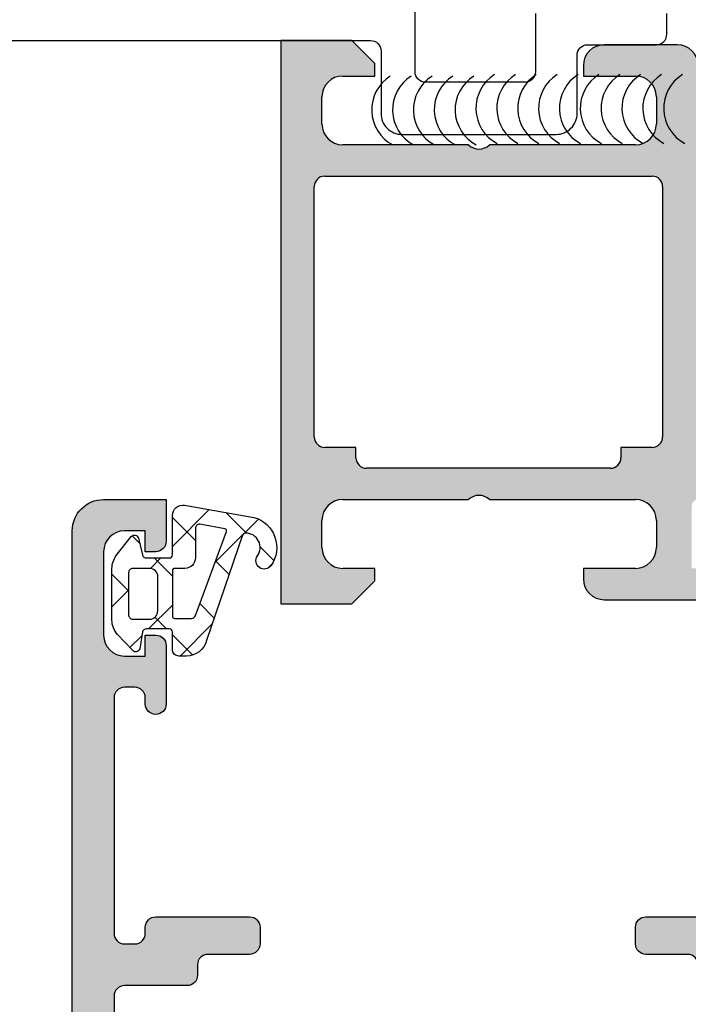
# Model space of a CAD drawing. Header units: millimetres. Extents: x 247761 to 294611, y 172579 to 236863.
# Tile 380 of 596: x 276201 to 276233, y 190616 to 190663. Entities that reach past the tile are written whole.
import ezdxf

# ---------------------------------------------------------------- set-up
doc = ezdxf.new("R2010")
doc.units = ezdxf.units.MM
doc.layers.add('FASÁDA DETAILNÍ', color=4, linetype='Continuous')
doc.layers.add('NOVA', color=240, linetype='Continuous')

# ---------------------------------------------------------------- blocks, each defined once
blk = doc.blocks.new('A$C69D17D4D')
at = {"layer": 'FASÁDA DETAILNÍ'}
h = blk.add_hatch(color=256, dxfattribs=at)
edge = h.paths.add_edge_path()
edge.add_arc((1588.938, 17286.81), 0.12, 90, 180, ccw=False)
edge.add_line((1588.938, 17286.93), (1591.698, 17286.93))
edge.add_arc((1591.698, 17287.23), 0.3, 270, 360)
edge.add_line((1591.998, 17287.23), (1591.998, 17288.21))
edge.add_arc((1591.698, 17288.21), 0.3, 0, 90)
edge.add_line((1591.698, 17288.51), (1589.818, 17288.51))
edge.add_arc((1589.551, 17288.589), 0.279, -91.1629, -16.4246, ccw=False)
edge.add_line((1589.545, 17288.31), (1589.091, 17288.31))
edge.add_arc((1589.086, 17288.589), 0.279, -163.5801, -88.8354, ccw=False)
edge.add_line((1588.818, 17288.51), (1588.818, 17289.311))
edge.add_arc((1587.818, 17289.311), 1, 0, 90)
edge.add_line((1587.818, 17290.311), (1584.318, 17290.311))
edge.add_arc((1584.318, 17289.311), 1, 90.0011, 179.9989)
edge.add_line((1583.318, 17289.311), (1583.318, 17288.811))
edge.add_line((1583.318, 17288.811), (1585.818, 17288.811))
edge.add_arc((1585.818, 17287.811), 1, 0.0026, 89.9974, ccw=False)
edge.add_line((1586.818, 17287.811), (1586.818, 17286.511))
edge.add_arc((1585.818, 17286.511), 1, -89.997, -0.003, ccw=False)
edge.add_line((1585.818, 17285.511), (1578.818, 17285.511))
edge.add_arc((1578.318, 17286.036), 0.725, -133.5962, -46.4038, ccw=False)
edge.add_line((1577.818, 17285.511), (1571.784, 17285.511))
edge.add_arc((1571.784, 17286.511), 1, 180.003, 269.997, ccw=False)
edge.add_line((1570.784, 17286.511), (1570.784, 17287.811))
edge.add_arc((1571.784, 17287.811), 1, 90.0026, 179.9974, ccw=False)
edge.add_line((1571.784, 17288.811), (1573.318, 17288.811))
edge.add_line((1573.318, 17288.811), (1573.318, 17289.411))
edge.add_line((1573.318, 17289.411), (1572.218, 17290.511))
edge.add_line((1572.218, 17290.511), (1568.818, 17290.511))
edge.add_line((1568.818, 17290.511), (1568.818, 17263.511))
edge.add_line((1568.818, 17263.511), (1572.218, 17263.511))
edge.add_line((1572.218, 17263.511), (1573.318, 17264.611))
edge.add_line((1573.318, 17264.611), (1573.318, 17265.211))
edge.add_line((1573.318, 17265.211), (1571.784, 17265.211))
edge.add_arc((1571.784, 17266.211), 1, 180.0026, 269.9974, ccw=False)
edge.add_line((1570.784, 17266.211), (1570.784, 17267.511))
edge.add_arc((1571.784, 17267.511), 1, 90.003, 179.997, ccw=False)
edge.add_line((1571.784, 17268.511), (1577.818, 17268.511))
edge.add_arc((1578.318, 17267.986), 0.725, 46.4038, 133.5962, ccw=False)
edge.add_line((1578.818, 17268.511), (1585.818, 17268.511))
edge.add_arc((1585.818, 17267.511), 1, 0.003, 89.997, ccw=False)
edge.add_line((1586.818, 17267.511), (1586.818, 17266.211))
edge.add_arc((1585.818, 17266.211), 1, -89.9974, -0.0026, ccw=False)
edge.add_line((1585.818, 17265.211), (1583.318, 17265.211))
edge.add_line((1583.318, 17265.211), (1583.318, 17264.711))
edge.add_arc((1584.318, 17264.711), 1, 180.0011, 269.9989)
edge.add_line((1584.318, 17263.711), (1588.818, 17263.711))
edge.add_arc((1588.818, 17264.211), 0.5, 269.9988, 360.0012)
edge.add_line((1589.318, 17264.211), (1589.318, 17265.211))
edge.add_line((1589.318, 17265.211), (1588.518, 17265.211))
edge.add_line((1588.518, 17265.211), (1588.518, 17268.211))
edge.add_arc((1588.818, 17268.211), 0.3, 89.9995, 180.0005, ccw=False)
edge.add_arc((1589.086, 17268.432), 0.279, 88.8354, 163.5801, ccw=False)
edge.add_line((1589.091, 17268.711), (1589.545, 17268.711))
edge.add_arc((1589.551, 17268.432), 0.279, 16.4246, 91.1629, ccw=False)
edge.add_line((1589.818, 17268.511), (1591.698, 17268.511))
edge.add_arc((1591.698, 17268.811), 0.3, 270, 360)
edge.add_line((1591.998, 17268.811), (1591.998, 17269.791))
edge.add_arc((1591.698, 17269.791), 0.3, 0, 90)
edge.add_line((1591.698, 17270.091), (1588.938, 17270.091))
edge.add_arc((1588.938, 17270.211), 0.12, 180, 270, ccw=False)
edge.add_line((1588.818, 17270.211), (1588.818, 17274.511))
edge.add_arc((1589.318, 17274.511), 0.5, 90, 180, ccw=False)
edge.add_line((1589.318, 17275.011), (1590.018, 17275.011))
edge.add_line((1590.018, 17275.011), (1592.411, 17273.629))
edge.add_arc((1592.48, 17273.749), 0.138, 240, 367.7024)
edge.add_arc((1587.639, 17273.301), 5, 5.3492, 71.2906)
edge.add_arc((1589.403, 17278.511), 0.5, 108.7094, 251.2906, ccw=False)
edge.add_arc((1587.639, 17283.72), 5, -71.2906, -5.3492)
edge.add_arc((1592.48, 17283.272), 0.138, -7.7024, 120)
edge.add_line((1592.411, 17283.392), (1590.018, 17282.01))
edge.add_line((1590.018, 17282.01), (1589.318, 17282.01))
edge.add_arc((1589.318, 17282.51), 0.5, 180, 270, ccw=False)
edge.add_line((1588.818, 17282.51), (1588.818, 17286.81))
edge = h.paths.add_edge_path(flags=16)
edge.add_arc((1570.918, 17271.511), 0.5, 180, 270, ccw=False)
edge.add_line((1570.418, 17271.511), (1570.418, 17283.511))
edge.add_arc((1570.918, 17283.511), 0.5, 90, 180, ccw=False)
edge.add_line((1570.918, 17284.011), (1586.618, 17284.011))
edge.add_arc((1586.618, 17283.511), 0.5, 0, 90, ccw=False)
edge.add_line((1587.118, 17283.511), (1587.118, 17271.511))
edge.add_arc((1586.618, 17271.511), 0.5, -90, 0, ccw=False)
edge.add_line((1586.618, 17271.011), (1585.118, 17271.011))
edge.add_line((1585.118, 17271.011), (1585.118, 17270.511))
edge.add_arc((1584.618, 17270.511), 0.5, -90, 0, ccw=False)
edge.add_line((1584.618, 17270.011), (1572.918, 17270.011))
edge.add_arc((1572.918, 17270.511), 0.5, 180, 270, ccw=False)
edge.add_line((1572.418, 17270.511), (1572.418, 17271.011))
edge.add_line((1572.418, 17271.011), (1570.918, 17271.011))
h = blk.add_hatch(color=256, dxfattribs=at)
edge = h.paths.add_edge_path(flags=16)
edge.add_ellipse((1561.518, 17239.211), major_axis=(-0.5, 0), ratio=1, start_angle=-90.003, end_angle=0.003)
edge.add_line((1561.018, 17239.211), (1561.018, 17221.211))
edge.add_ellipse((1561.518, 17221.211), major_axis=(-0.5, 0), ratio=1, start_angle=-0.003, end_angle=90.003)
edge.add_line((1561.518, 17220.711), (1574.018, 17220.711))
edge.add_ellipse((1574.018, 17221.211), major_axis=(-0.5, 0), ratio=1, start_angle=90.0025, end_angle=179.9975)
edge.add_line((1574.518, 17221.211), (1574.518, 17233.814))
edge.add_ellipse((1576.018, 17233.814), major_axis=(-1.5, 0), ratio=1, start_angle=-90, end_angle=0, ccw=False)
edge.add_line((1576.018, 17235.314), (1589.018, 17235.314))
edge.add_ellipse((1589.018, 17235.814), major_axis=(-0.5, 0), ratio=1, start_angle=90, end_angle=180)
edge.add_line((1589.518, 17235.814), (1589.518, 17239.211))
edge.add_ellipse((1589.018, 17239.211), major_axis=(-0.5, 0), ratio=1, start_angle=180, end_angle=270)
edge.add_line((1589.018, 17239.711), (1561.518, 17239.711))
edge = h.paths.add_edge_path()
edge.add_line((1560.318, 17268.511), (1563.318, 17268.511))
edge.add_line((1563.318, 17268.511), (1563.318, 17266.511))
edge.add_arc((1562.818, 17266.511), 0.5, -90.003, 0.003, ccw=False)
edge.add_line((1562.818, 17266.011), (1562.318, 17266.011))
edge.add_line((1562.318, 17266.011), (1562.318, 17267.011))
edge.add_line((1562.318, 17267.011), (1561.318, 17267.011))
edge.add_arc((1561.318, 17266.011), 1, 90.0037, 179.9963)
edge.add_line((1560.318, 17266.011), (1560.318, 17262.011))
edge.add_arc((1561.318, 17262.011), 1, 180.0017, 269.9983)
edge.add_line((1561.318, 17261.011), (1562.318, 17261.011))
edge.add_line((1562.318, 17261.011), (1562.318, 17262.011))
edge.add_line((1562.318, 17262.011), (1562.818, 17262.011))
edge.add_arc((1562.818, 17261.511), 0.5, 0.0006, 89.9994, ccw=False)
edge.add_line((1563.318, 17261.511), (1563.318, 17258.711))
edge.add_arc((1562.818, 17258.711), 0.5, -180, 0, ccw=False)
edge.add_line((1562.318, 17258.711), (1562.318, 17259.011))
edge.add_arc((1561.818, 17259.011), 0.5, 0.0012, 89.9988)
edge.add_line((1561.818, 17259.511), (1561.318, 17259.511))
edge.add_arc((1561.318, 17259.011), 0.5, 90.0078, 179.9922)
edge.add_line((1560.818, 17259.011), (1560.818, 17247.711))
edge.add_arc((1561.318, 17247.711), 0.5, 180.0025, 269.9975)
edge.add_line((1561.318, 17247.211), (1561.818, 17247.211))
edge.add_arc((1561.818, 17247.711), 0.5, 269.9928, 360.0072)
edge.add_line((1562.318, 17247.711), (1562.318, 17248.011))
edge.add_arc((1562.818, 17248.011), 0.5, 90.0072, 179.9928, ccw=False)
edge.add_line((1562.818, 17248.511), (1567.318, 17248.511))
edge.add_arc((1567.318, 17248.011), 0.5, 0.0006, 89.9994, ccw=False)
edge.add_line((1567.818, 17248.011), (1567.818, 17247.211))
edge.add_arc((1567.318, 17247.211), 0.5, -90.003, 0.003, ccw=False)
edge.add_line((1567.318, 17246.711), (1565.318, 17246.711))
edge.add_arc((1565.318, 17246.211), 0.5, 90.0078, 179.9922)
edge.add_line((1564.818, 17246.211), (1564.818, 17245.711))
edge.add_arc((1564.318, 17245.711), 0.5, -90.0072, 0.0072, ccw=False)
edge.add_line((1564.318, 17245.211), (1561.318, 17245.211))
edge.add_arc((1561.318, 17244.711), 0.5, 90.0063, 179.9937)
edge.add_line((1560.818, 17244.711), (1560.818, 17243.011))
edge.add_arc((1562.318, 17243.011), 1.5, 179.9988, 270.0012)
edge.add_line((1562.318, 17241.511), (1588.318, 17241.511))
edge.add_arc((1588.318, 17242.011), 0.5, 269.9976, 360.0024)
edge.add_line((1588.818, 17242.011), (1588.818, 17246.211))
edge.add_arc((1588.318, 17246.211), 0.5, 0.0006, 89.9994)
edge.add_line((1588.318, 17246.711), (1586.318, 17246.711))
edge.add_arc((1586.318, 17247.211), 0.5, 180.0025, 269.9975, ccw=False)
edge.add_line((1585.818, 17247.211), (1585.818, 17248.011))
edge.add_arc((1586.318, 17248.011), 0.5, 90.006, 179.994, ccw=False)
edge.add_line((1586.318, 17248.511), (1591.318, 17248.511))
edge.add_line((1591.318, 17248.511), (1592.076, 17248.293))
edge.add_arc((1592.159, 17248.582), 0.3, 254, 322.0952)
edge.add_arc((1592.632, 17248.213), 0.3, 90, 142.0953, ccw=False)
edge.add_line((1592.632, 17248.513), (1594.696, 17248.513))
edge.add_arc((1594.696, 17248.113), 0.4, -21.9738, 90.0001, ccw=False)
edge.add_line((1595.067, 17247.963), (1594.251, 17245.94))
edge.add_arc((1594.065, 17246.015), 0.2, 245.8589, 338.0261, ccw=False)
edge.add_line((1593.984, 17245.832), (1591.6, 17246.901))
edge.add_arc((1591.518, 17246.718), 0.2, 65.859, 180.8199)
edge.add_line((1591.318, 17246.715), (1591.318, 17235.411))
edge.add_arc((1591.51, 17235.403), 0.192, 177.4778, 271.0445)
edge.add_line((1591.513, 17235.211), (1591.934, 17235.211))
edge.add_line((1591.934, 17235.211), (1594.399, 17236.643))
edge.add_arc((1594.55, 17236.384), 0.3, 16, 120.1792, ccw=False)
edge.add_line((1594.838, 17236.466), (1595.266, 17234.974))
edge.add_line((1595.266, 17234.974), (1595.765, 17234.111))
edge.add_arc((1595.418, 17233.911), 0.4, -90, 30, ccw=False)
edge.add_line((1595.418, 17233.511), (1591.31, 17233.511))
edge.add_line((1591.31, 17233.511), (1576.818, 17233.514))
edge.add_arc((1576.818, 17233.014), 0.5, 89.9796, 180)
edge.add_line((1576.318, 17233.014), (1576.318, 17227.611))
edge.add_arc((1576.818, 17227.611), 0.5, 180, 270)
edge.add_line((1576.818, 17227.111), (1579.318, 17227.111))
edge.add_arc((1579.318, 17226.611), 0.5, 0, 90, ccw=False)
edge.add_line((1579.818, 17226.611), (1579.818, 17225.311))
edge.add_arc((1579.318, 17225.311), 0.5, -90.0024, 0.0024, ccw=False)
edge.add_line((1579.318, 17224.811), (1578.818, 17224.811))
edge.add_line((1578.818, 17224.811), (1578.818, 17225.811))
edge.add_line((1578.818, 17225.811), (1577.318, 17225.811))
edge.add_arc((1577.318, 17224.811), 1, 90.0018, 179.9982)
edge.add_line((1576.318, 17224.811), (1576.318, 17220.811))
edge.add_arc((1577.318, 17220.811), 1, 180.004, 269.996)
edge.add_line((1577.318, 17219.811), (1578.818, 17219.811))
edge.add_line((1578.818, 17219.811), (1578.818, 17220.811))
edge.add_line((1578.818, 17220.811), (1579.318, 17220.811))
edge.add_arc((1579.318, 17220.311), 0.5, -0.003, 90.003, ccw=False)
edge.add_line((1579.818, 17220.311), (1579.818, 17219.011))
edge.add_arc((1579.318, 17219.011), 0.5, 270.0006, 359.9994, ccw=False)
edge.add_line((1579.318, 17218.511), (1560.318, 17218.511))
edge.add_arc((1560.318, 17220.011), 1.5, 179.9989, 270.0011, ccw=False)
edge.add_line((1558.818, 17220.011), (1558.818, 17267.011))
edge.add_arc((1560.318, 17267.011), 1.5, 90.0023, 179.9977, ccw=False)
h = blk.add_hatch(dxfattribs=at)
h.set_pattern_fill('ANSI37', color=256, scale=0.625, angle=90, style=0)
edge = h.paths.add_edge_path(flags=16)
edge.add_ellipse((1564.22, 17265.708), major_axis=(-0.498, 0), ratio=1, start_angle=89.8074, end_angle=180.2547, ccw=False)
edge.add_line((1564.219, 17265.211), (1563.718, 17265.211))
edge.add_ellipse((1563.718, 17265.111), major_axis=(-0.1, 0), ratio=1, start_angle=-90.0082, end_angle=0.0087)
edge.add_line((1563.618, 17265.111), (1563.618, 17262.91))
edge.add_ellipse((1563.718, 17262.91), major_axis=(-0.1, 0), ratio=1, start_angle=0.0015, end_angle=89.9985)
edge.add_line((1563.718, 17262.81), (1564.53, 17262.81))
edge.add_ellipse((1564.53, 17263.01), major_axis=(-0.2, 0), ratio=1, start_angle=90.0024, end_angle=164.3114)
edge.add_line((1564.723, 17262.956), (1566.21, 17266.974))
edge.add_ellipse((1566.116, 17267.009), major_axis=(-0.1, 0), ratio=1, start_angle=159.6878, end_angle=259.6777)
edge.add_line((1566.134, 17267.107), (1564.925, 17267.328))
edge.add_ellipse((1564.918, 17267.128), major_axis=(-0.2, 0), ratio=1, start_angle=-91.865, end_angle=0.001)
edge.add_line((1564.718, 17267.128), (1564.718, 17265.711))
edge = h.paths.add_edge_path(flags=16)
edge.add_ellipse((1561.718, 17265.011), major_axis=(-0.2, 0), ratio=1, start_angle=-90.0002, end_angle=0.0002)
edge.add_line((1561.518, 17265.011), (1561.518, 17262.976))
edge.add_ellipse((1561.718, 17262.976), major_axis=(-0.2, 0), ratio=1, start_angle=-0.0014, end_angle=90.0005)
edge.add_line((1561.718, 17262.776), (1562.518, 17262.776))
edge.add_ellipse((1562.518, 17263.176), major_axis=(-0.4, 0), ratio=1, start_angle=90.0013, end_angle=179.998)
edge.add_line((1562.918, 17263.176), (1562.918, 17264.811))
edge.add_ellipse((1562.518, 17264.811), major_axis=(-0.4, 0), ratio=1, start_angle=179.9996, end_angle=270.001)
edge.add_line((1562.518, 17265.211), (1561.718, 17265.211))
edge = h.paths.add_edge_path()
edge.add_arc((1561.795, 17266.611), 0.2, 15.0015, 139.9977, ccw=False)
edge.add_line((1561.988, 17266.662), (1562.178, 17265.859))
edge.add_arc((1562.372, 17265.911), 0.2, 195.0029, 269.9973)
edge.add_line((1562.372, 17265.711), (1563.468, 17265.711))
edge.add_arc((1563.468, 17265.861), 0.15, 269.996, 360.004)
edge.add_line((1563.618, 17265.861), (1563.618, 17267.743))
edge.add_arc((1564.118, 17267.743), 0.5, 80.0664, 180.0002, ccw=False)
edge.add_line((1564.204, 17268.236), (1567.524, 17267.655))
edge.add_arc((1567.118, 17266.211), 1.5, -35.0876, 74.2931, ccw=False)
edge.add_arc((1568.018, 17265.578), 0.4, 144.912, 324.912, ccw=False)
edge.add_arc((1567.137, 17266.213), 0.686, 323.8588, 449.5156)
edge.add_arc((1567.123, 17266.75), 0.15, 82.5039, 160.9838)
edge.add_line((1566.981, 17266.799), (1565.253, 17261.752))
edge.add_arc((1564.287, 17262.011), 1, 269.9994, 345.0411, ccw=False)
edge.add_line((1564.287, 17261.011), (1563.918, 17261.011))
edge.add_arc((1563.918, 17261.311), 0.3, 180.0032, 269.996, ccw=False)
edge.add_line((1563.618, 17261.311), (1563.618, 17262.161))
edge.add_arc((1563.468, 17262.161), 0.15, 359.9951, 450.0049)
edge.add_line((1563.468, 17262.311), (1562.372, 17262.311))
edge.add_arc((1562.372, 17262.111), 0.2, 90.0026, 164.9976)
edge.add_line((1562.178, 17262.162), (1562.049, 17261.359))
edge.add_arc((1561.856, 17261.411), 0.2, 224.9926, 345.0102, ccw=False)
edge.add_line((1561.715, 17261.269), (1560.988, 17262.045))
edge.add_arc((1561.718, 17262.729), 1, 180, 223.1185, ccw=False)
edge.add_line((1560.718, 17262.729), (1560.718, 17265.207))
edge.add_arc((1561.718, 17265.207), 1, 142.1722, 179.9999, ccw=False)
edge.add_line((1560.928, 17265.821), (1561.641, 17266.739))
for p, q in [((1572.218, 17290.511), (1568.818, 17290.511)), ((1568.818, 17290.511), (1568.818, 17263.511)), ((1573.318, 17289.411), (1572.218, 17290.511)), ((1587.818, 17290.311), (1584.318, 17290.311)), ((1573.318, 17288.811), (1573.318, 17289.411)), ((1583.318, 17289.311), (1583.318, 17288.811)), ((1571.784, 17288.811), (1573.318, 17288.811)), ((1583.318, 17288.811), (1585.818, 17288.811)), ((1570.784, 17286.511), (1570.784, 17287.811)), ((1586.818, 17287.811), (1586.818, 17286.511)), ((1577.818, 17285.511), (1571.784, 17285.511)), ((1585.818, 17285.511), (1578.818, 17285.511)), ((1570.918, 17284.011), (1586.618, 17284.011)), ((1570.418, 17271.511), (1570.418, 17283.511)), ((1587.118, 17283.511), (1587.118, 17271.511)), ((1572.418, 17271.011), (1570.918, 17271.011)), ((1572.418, 17270.511), (1572.418, 17271.011)), ((1586.618, 17271.011), (1585.118, 17271.011)), ((1585.118, 17271.011), (1585.118, 17270.511)), ((1584.618, 17270.011), (1572.918, 17270.011)), ((1571.784, 17268.511), (1577.818, 17268.511)), ((1578.818, 17268.511), (1585.818, 17268.511)), ((1570.784, 17266.211), (1570.784, 17267.511)), ((1586.818, 17267.511), (1586.818, 17266.211)), ((1573.318, 17265.211), (1571.784, 17265.211)), ((1573.318, 17264.611), (1573.318, 17265.211)), ((1585.818, 17265.211), (1583.318, 17265.211)), ((1583.318, 17265.211), (1583.318, 17264.711)), ((1572.218, 17263.511), (1573.318, 17264.611)), ((1568.818, 17263.511), (1572.218, 17263.511)), ((1584.318, 17263.711), (1588.818, 17263.711))]:
    blk.add_line(p, q, dxfattribs=at)
for points in [[(1454.082, 17308.51), (1454.082, 17291.011, 0.414214), (1454.582, 17290.511), (1573.118, 17290.511, -0.414214), (1573.618, 17290.011), (1573.618, 17287.011, 0.414214), (1574.618, 17286.011), (1582.018, 17286.011, 0.414214), (1583.018, 17287.011), (1583.018, 17289.811, -0.414214), (1583.518, 17290.311), (1586.818, 17290.311, 0.414214), (1587.318, 17290.811), (1587.318, 17291.811, 0.414214)], [(1581.018, 17291.811), (1581.018, 17289.011, -0.414214), (1580.518, 17288.511), (1575.752, 17288.511, -0.414214), (1575.252, 17289.011), (1575.252, 17292.011, 0.414214)], [(1588.818, 17246.211, 0.414207), (1588.318, 17246.711), (1586.318, 17246.711), (1586.318, 17246.711, -0.414188), (1585.818, 17247.211), (1585.818, 17248.011), (1585.818, 17248.011, -0.414152), (1586.318, 17248.511), (1591.318, 17248.511)], [(1558.818, 17220.011), (1558.818, 17267.011), (1558.818, 17267.011, -0.41419), (1560.318, 17268.511), (1560.318, 17268.511), (1563.318, 17268.511), (1563.318, 17266.511), (1563.318, 17266.511, -0.414244), (1562.818, 17266.011), (1562.318, 17266.011), (1562.318, 17267.011), (1561.318, 17267.011), (1561.318, 17267.011, 0.414176), (1560.318, 17266.011), (1560.318, 17262.011), (1560.318, 17262.011, 0.414196), (1561.318, 17261.011), (1562.318, 17261.011), (1562.318, 17262.011), (1562.818, 17262.011), (1562.818, 17262.011, -0.414207), (1563.318, 17261.511), (1563.318, 17258.711), (1563.318, 17258.711, -1), (1562.318, 17258.711), (1562.318, 17259.011), (1562.318, 17259.011, 0.414201), (1561.818, 17259.511), (1561.318, 17259.511), (1561.318, 17259.511, 0.414134), (1560.818, 17259.011), (1560.818, 17247.711), (1560.818, 17247.711, 0.414188), (1561.318, 17247.211), (1561.818, 17247.211), (1561.818, 17247.211, 0.414287), (1562.318, 17247.711), (1562.318, 17248.011), (1562.318, 17248.011, -0.41414), (1562.818, 17248.511), (1567.318, 17248.511), (1567.318, 17248.511, -0.414207), (1567.818, 17248.011), (1567.818, 17247.211), (1567.818, 17247.211, -0.414244), (1567.318, 17246.711), (1565.318, 17246.711), (1565.318, 17246.711, 0.414134), (1564.818, 17246.211), (1564.818, 17245.711), (1564.818, 17245.711, -0.414287), (1564.318, 17245.211), (1561.318, 17245.211), (1561.318, 17245.211, 0.414149), (1560.818, 17244.711), (1560.818, 17243.011)]]:
    blk.add_lwpolyline(points, format="xyb", dxfattribs=at)
blk.add_lwpolyline([(1561.641, 17266.739, -0.606792), (1561.988, 17266.662), (1562.178, 17265.859), (1562.178, 17265.859, 0.339427), (1562.372, 17265.711), (1563.468, 17265.711), (1563.468, 17265.711, 0.414254), (1563.618, 17265.861), (1563.618, 17267.743), (1563.618, 17267.743, -0.465956), (1564.204, 17268.236), (1567.524, 17267.655), (1567.524, 17267.655, -0.517137), (1568.345, 17265.348, -1), (1567.691, 17265.808, 0.610743), (1567.143, 17266.899, 0.356477), (1566.981, 17266.799), (1565.253, 17261.752), (1565.253, 17261.752, -0.339657), (1564.287, 17261.011), (1563.918, 17261.011), (1563.918, 17261.011, -0.414177), (1563.618, 17261.311), (1563.618, 17262.161), (1563.618, 17262.161, 0.414264), (1563.468, 17262.311), (1562.372, 17262.311), (1562.372, 17262.311, 0.33943), (1562.178, 17262.162), (1562.049, 17261.359), (1562.049, 17261.359, -0.577453), (1561.715, 17261.269), (1560.988, 17262.045), (1560.988, 17262.045, -0.190392), (1560.718, 17262.729), (1560.718, 17265.207), (1560.718, 17265.207, -0.16657), (1560.928, 17265.821), (1561.641, 17266.739)], format="xyb", close=True, dxfattribs=at)
at = {"layer": 'FASÁDA DETAILNÍ', "extrusion": (0, 0, -1)}
for points in [[(-1564.718, 17265.711, 0.416502), (-1564.219, 17265.211), (-1563.718, 17265.211), (-1563.718, 17265.211, -0.4143), (-1563.618, 17265.111), (-1563.618, 17262.91), (-1563.618, 17262.91, -0.414198), (-1563.718, 17262.81), (-1564.53, 17262.81), (-1564.53, 17262.81, -0.336095), (-1564.723, 17262.956), (-1566.21, 17266.974), (-1566.21, 17266.974, -0.466254), (-1566.134, 17267.107), (-1564.925, 17267.328), (-1564.925, 17267.328, -0.423785), (-1564.718, 17267.128), (-1564.718, 17265.711)], [(-1561.718, 17265.211, -0.414216), (-1561.518, 17265.011), (-1561.518, 17262.976), (-1561.518, 17262.976, -0.414223), (-1561.718, 17262.776), (-1562.518, 17262.776), (-1562.518, 17262.776, -0.414197), (-1562.918, 17263.176), (-1562.918, 17264.811), (-1562.918, 17264.811, -0.414221), (-1562.518, 17265.211), (-1561.718, 17265.211)]]:
    blk.add_lwpolyline(points, format="xyb", close=True, dxfattribs=at)
at = {"layer": 'FASÁDA DETAILNÍ'}
for centre, radius, start, end in [((1584.318, 17289.311), 1, 90.0011, 179.9989), ((1587.818, 17289.311), 1, 0, 90), ((1580.074, 17287.262), 1.906, 122.032, 242.032), ((1581.074, 17287.262), 1.906, 122.032, 242.032), ((1582.074, 17287.262), 1.906, 122.032, 242.032), ((1583.074, 17287.262), 1.906, 122.032, 242.032), ((1584.074, 17287.262), 1.906, 122.032, 242.032), ((1585.074, 17287.262), 1.906, 122.032, 242.032), ((1586.074, 17287.262), 1.906, 122.032, 242.032), ((1587.074, 17287.262), 1.906, 122.032, 242.032), ((1588.074, 17287.262), 1.906, 122.032, 242.032), ((1589.074, 17287.262), 1.906, 122.032, 242.032), ((1571.784, 17287.811), 1, 90.0026, 179.9974), ((1575.075, 17287.194), 1.906, 122.032, 242.032), ((1576.075, 17287.194), 1.906, 122.032, 242.032), ((1577.075, 17287.194), 1.906, 122.032, 242.032), ((1578.075, 17287.194), 1.906, 122.032, 242.032), ((1579.075, 17287.194), 1.906, 122.032, 242.032), ((1585.818, 17287.811), 1, 0.0026, 89.9974), ((1571.784, 17286.511), 1, 180.003, 269.997), ((1585.818, 17286.511), 1, 270.003, 359.997), ((1578.318, 17286.036), 0.725, 226.4038, 313.5962), ((1570.918, 17283.511), 0.5, 90, 180), ((1586.618, 17283.511), 0.5, 0, 90), ((1570.918, 17271.511), 0.5, 180, 270), ((1586.618, 17271.511), 0.5, 270, 0), ((1572.918, 17270.511), 0.5, 180, 270), ((1584.618, 17270.511), 0.5, 270, 0), ((1578.318, 17267.986), 0.725, 46.4038, 133.5962), ((1571.784, 17267.511), 1, 90.003, 179.997), ((1585.818, 17267.511), 1, 0.003, 89.997), ((1571.784, 17266.211), 1, 180.0026, 269.9974), ((1585.818, 17266.211), 1, 270.0026, 359.9974), ((1584.318, 17264.711), 1, 180.0011, 269.9989)]:
    blk.add_arc(centre, radius, start, end, dxfattribs=at)

msp = doc.modelspace()

# ---------------------------------------------------------------- block references
at = {"layer": 'NOVA', "ltscale": 300}
msp.add_blockref('A$C69D17D4D', (274644.517, 173371.259), dxfattribs=at)

doc.saveas('drawing.dxf')
